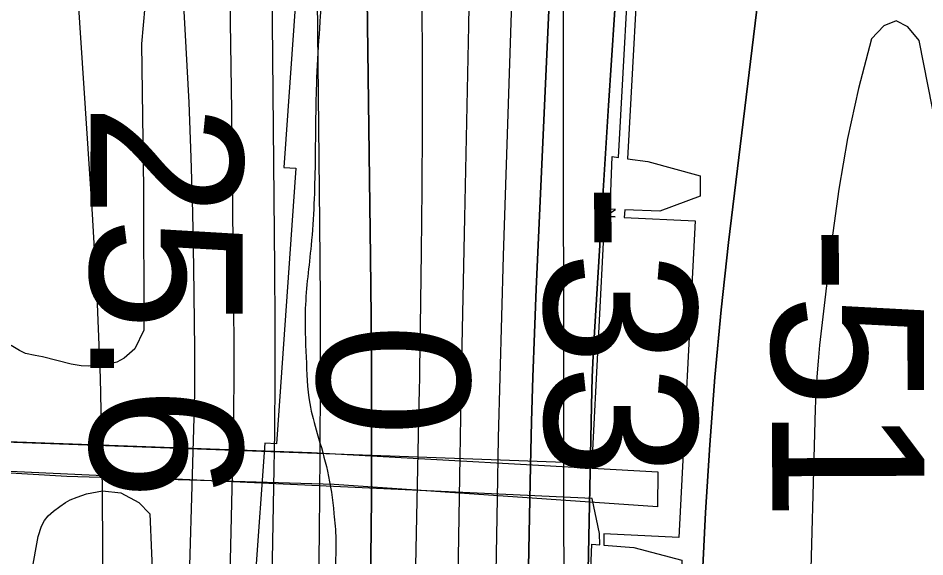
# Model space of a CAD drawing. Extents: x 3313447 to 3351316, y 703786 to 729172.
# Drawn here: x 3322595.8 to 3322994.8, y 718766.9 to 719004.2 of the extents above; entities that cross this region are included whole.
import ezdxf

# ---------------------------------------------------------------- set-up
doc = ezdxf.new("R2010")
doc.units = 0
for name, color, linetype in [('V-CHAN-DOCK', 7, 'Continuous'), ('V-GRID-MAJR', 7, 'Continuous'), ('V-RIVR-EDGE', 7, 'Continuous'), ('V-RIVR-RANG', 7, 'Continuous'), ('V-RRAP-RVMT', 7, 'Continuous'), ('V-SITE-VEGE', 7, 'Continuous'), ('V-TOPO-DPTH', 7, 'Continuous'), ('V-TOPO-MAJR', 7, 'Continuous'), ('V-TOPO-MINR', 7, 'Continuous'), ('V-TOPO-WATR', 7, 'Continuous'), ('V-UTIL-LINE', 7, 'Continuous')]:
    doc.layers.add(name, color=color, linetype=linetype)

msp = doc.modelspace()

# ---------------------------------------------------------------- linework, layer by layer
at = {"layer": 'V-CHAN-DOCK'}
for points in [[(3322476.578, 718821.711), (3322848.366, 718808.194), (3322853.977, 718916.898), (3322858.761, 718919.931), (3322856.298, 718920.027), (3322857.162, 718943.2390000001), (3322860.0270000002, 718942.8420000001), (3322866.062, 719052.148)], [(3322476.578, 718821.711), (3322848.366, 718808.194), (3322853.977, 718916.898), (3322858.579, 718916.662), (3322853.977, 718916.898), (3322858.761, 718919.931), (3322856.298, 718920.027), (3322857.162, 718943.2390000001), (3322860.0270000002, 718942.8420000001), (3322866.062, 719052.148)], [(3322870.0500000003, 719051.83), (3322864.002, 718942.2930000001), (3322872.852, 718941.068), (3322896.019, 718934.74), (3322895.951, 718925.8640000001), (3322878.144, 718919.1730000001), (3322862.759, 718919.775), (3322862.577, 718916.458), (3322893.7430000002, 718914.8640000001), (3322886.616, 718775.432), (3322853.529, 718777.1240000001), (3322853.629, 718772.156), (3322866.742, 718771.08), (3322887.867, 718765.452)], [(3322870.0500000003, 719051.83), (3322864.002, 718942.2930000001), (3322872.852, 718941.068), (3322896.019, 718934.74), (3322895.951, 718925.8640000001), (3322878.144, 718919.1730000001), (3322862.759, 718919.775), (3322862.577, 718916.458), (3322893.7430000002, 718914.8640000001), (3322886.616, 718775.432), (3322853.529, 718777.1240000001), (3322853.629, 718772.156), (3322866.742, 718771.08), (3322887.867, 718765.452), (3322887.788, 718755.208), (3322863.8510000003, 718750.617)], [(3322837.126, 718484.674), (3322842.486, 718577.442), (3322837.487, 718577.403), (3322837.392, 718589.402), (3322843.178, 718589.447), (3322846.49, 718646.779), (3322841.187, 718646.996), (3322842.041, 718668.8420000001), (3322847.739, 718668.404), (3322852.257, 718746.6190000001), (3322852.1750000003, 718750.707), (3322847.4620000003, 718750.7440000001), (3322848.316, 718772.59), (3322851.737, 718772.309), (3322851.6380000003, 718777.22), (3322848.366, 718792.631), (3322475.021, 718810.037)], [(3322837.126, 718484.674), (3322842.486, 718577.442), (3322837.487, 718577.403), (3322837.392, 718589.402), (3322843.178, 718589.447), (3322846.49, 718646.779), (3322841.187, 718646.996), (3322842.041, 718668.8420000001), (3322847.739, 718668.404), (3322852.257, 718746.6190000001), (3322852.1750000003, 718750.707), (3322847.4620000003, 718750.7440000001), (3322848.316, 718772.59), (3322851.737, 718772.309), (3322851.6380000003, 718777.22), (3322848.366, 718792.631), (3322475.021, 718810.037)]]:
    msp.add_lwpolyline(points, dxfattribs=at)
at = {"layer": 'V-GRID-MAJR'}
msp.add_spline([(3322840.097, 715233.372), (3322833.044, 721295.0380000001), (3322825.991, 727356.734), (3322825.989, 727358.642)], degree=3, dxfattribs=at)
at = {"layer": 'V-RIVR-EDGE'}
msp.add_spline([(3322665.987791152, 720960.1402431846), (3322668.3732157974, 720919.1004233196), (3322672.5026575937, 720912.8729515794), (3322675.3579080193, 720894.2141089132), (3322679.8598106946, 720870.9918699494), (3322684.329941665, 720834.9207038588), (3322683.025003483, 720810.0548873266), (3322682.564401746, 720791.40424381), (3322680.8255090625, 720758.6643032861), (3322677.4532877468, 720735.8760188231), (3322675.350133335, 720723.4466976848), (3322672.8242982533, 720707.7025492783), (3322671.0608081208, 720665.0150522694), (3322673.0614731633, 720635.9962213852), (3322673.3570670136, 720587.9153401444), (3322676.130325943, 720536.0979758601), (3322683.4844043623, 720492.9734496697), (3322690.849756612, 720454.4082202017), (3322696.575630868, 720423.3077576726), (3322695.3209124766, 720418.7515356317), (3322692.8227495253, 720414.1983882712), (3322691.552657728, 720403.4249434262), (3322696.041236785, 720374.8144446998), (3322700.1132845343, 720345.3760078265), (3322702.916265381, 720305.578607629), (3322702.837348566, 720273.6635305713), (3322704.7293748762, 720200.7096585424), (3322705.8580313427, 720154.2846535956), (3322707.7859289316, 720095.837634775), (3322709.313693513, 720043.1943821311), (3322705.9117502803, 720008.3861335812), (3322707.099850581, 719986.001056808), (3322709.0666941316, 719943.3043357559), (3322709.809566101, 719908.4858382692), (3322715.010270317, 719832.6223964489), (3322712.5039082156, 719824.7533969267), (3322711.2491898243, 719820.1971748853), (3322712.0351073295, 719802.7869012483), (3322714.4779260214, 719784.9580465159), (3322719.4240321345, 719773.7547467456), (3322723.1000464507, 719751.7780021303), (3322721.780759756, 719721.1094443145), (3322717.971509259, 719689.2035913), (3322713.3045986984, 719645.6943055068), (3322712.8573205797, 719632.4319217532), (3322714.0679685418, 719619.1654384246), (3322715.695147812, 719606.7268932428), (3322720.63715435, 719593.8656673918), (3322728.8929632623, 719580.1672793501), (3322732.598699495, 719570.2104988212), (3322732.1493715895, 719556.1191520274), (3322730.892603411, 719550.7339669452), (3322727.5654774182, 719546.1828693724), (3322730.8659561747, 719539.9574474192), (3322732.904542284, 719526.2744327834), (3322732.005886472, 719498.0917391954), (3322729.09631668, 719494.7830612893), (3322723.7060071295, 719493.967421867), (3322716.223816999, 719485.2817580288), (3322709.9871212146, 719477.42198255), (3322707.888066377, 719466.6505874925), (3322707.8316972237, 719443.8541038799), (3322712.306952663, 719409.8553453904), (3322714.2758460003, 719367.9875873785), (3322715.8692037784, 719341.8711520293), (3322716.274461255, 719338.1397934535), (3322724.1239877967, 719327.7582824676), (3322731.1230285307, 719308.6747093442), (3322731.8874232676, 719282.5603237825), (3322733.025303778, 719239.865652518), (3322737.09530174, 719209.5982526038), (3322740.7528679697, 719180.1608406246), (3322740.6585777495, 719142.0285407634), (3322737.651643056, 719099.3441184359), (3322733.4566080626, 719079.0447728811), (3322731.376001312, 719075.7340451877), (3322730.0577395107, 719045.4799688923), (3322729.5704905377, 719016.0528058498), (3322726.9759875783, 718972.5383955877), (3322726.482589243, 718940.6243434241), (3322724.734472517, 718904.1540692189), (3322722.178915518, 718876.3899567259), (3322722.5401025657, 718854.8358927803), (3322724.147808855, 718834.5221987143), (3322727.430864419, 718821.2505909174), (3322731.9491653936, 718804.6600562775), (3322734.8044158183, 718786.0012136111), (3322735.605706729, 718774.8081627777), (3322735.157403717, 718761.131297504), (3322730.527389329, 718732.5433464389), (3322722.952958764, 718686.5543457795), (3322716.2679599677, 718665.0177050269), (3322708.7611723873, 718646.3844847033), (3322707.0817235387, 718637.6844723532), (3322705.7993330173, 718621.9372492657), (3322707.803072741, 718594.161862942), (3322706.8787945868, 718555.6171313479), (3322708.020774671, 718514.5803861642), (3322710.393900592, 718468.5667880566), (3322714.0022719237, 718419.2342631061), (3322720.522262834, 718374.0393791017), (3322726.2583860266, 718347.0837317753), (3322729.134134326, 718336.7145195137), (3322728.7073540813, 718331.7417661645), (3322724.543065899, 718323.8768662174), (3322722.454259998, 718317.2502863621), (3322722.0315793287, 718313.9354590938), (3322722.4317123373, 718308.1316929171), (3322727.3880673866, 718301.0732083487), (3322727.3491214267, 718285.3229105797), (3322724.447750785, 718285.3300848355), (3322723.616737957, 718284.5031715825), (3322721.017110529, 718238.9163537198), (3322722.194961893, 718212.3864617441), (3322717.615167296, 718204.1081051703), (3322714.6932987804, 718195.8256490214), (3322714.2603691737, 718188.3660065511), (3322712.1572147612, 718175.9366854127), (3322712.0813726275, 718145.2650529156), (3322710.7733597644, 718119.1557918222), (3322712.3472445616, 718085.1642075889), (3322712.697157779, 718059.0508469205), (3322708.080467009, 718035.8511556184), (3322705.93939153, 718008.0860182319), (3322704.2158722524, 717981.563300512), (3322707.052674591, 717955.4437904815), (3322704.949520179, 717943.0144693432), (3322701.1751160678, 717925.2009880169), (3322701.1525684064, 717916.0823945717), (3322701.54860184, 717908.620702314), (3322708.558916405, 717894.0964259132), (3322710.1953197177, 717885.3882144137), (3322710.5708552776, 717869.6368917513), (3322705.4576914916, 717813.2797037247), (3322704.970442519, 717783.8525406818), (3322703.720848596, 717781.3687262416), (3322701.2298598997, 717779.7169495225), (3322702.80989406, 717748.2122544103), (3322704.3653307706, 717706.7600028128), (3322703.013247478, 717662.8280363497), (3322703.7776422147, 717636.7136507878), (3322704.9677923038, 717615.1575370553), (3322708.6438066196, 717593.1807924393), (3322715.2017185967, 717563.3217246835), (3322715.1760962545, 717552.9596866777), (3322711.404766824, 717536.3896499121), (3322706.8126735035, 717523.1375150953), (3322706.3869181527, 717518.5792432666), (3322706.7757773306, 717508.2161803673), (3322705.487237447, 717489.9820681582), (3322702.1261229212, 717474.8405092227)], degree=3, dxfattribs=at)
at = {"layer": 'V-RRAP-RVMT'}
for p, q in [((3322721.290000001, 719060.121999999), (3322712.712000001, 718938.471999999)), ((3322718.0480000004, 718938.1529999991), (3322709.4800000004, 718816.7549999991)), ((3322712.7120000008, 718938.471999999), (3322718.0480000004, 718938.1529999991)), ((3322704.4040000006, 718817.0349999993), (3322695.0750000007, 718688.1669999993)), ((3322709.4800000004, 718816.7549999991), (3322704.4040000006, 718817.0349999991))]:
    msp.add_line(p, q, dxfattribs=at)
at = {"layer": 'V-SITE-VEGE'}
for points in [[(3322653.779, 719034.064), (3322650.078, 718992.871), (3322651.0270000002, 718928.963), (3322651.106, 718866.794), (3322647.129, 718858.546), (3322642.523, 718854.456), (3322639.216, 718852.707), (3322634.62, 718851.563), (3322631.597, 718851.063), (3322626.7430000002, 718850.969), (3322623.598, 718851.1240000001), (3322619.145, 718851.817), (3322606.45, 718855.063), (3322603.308, 718855.612), (3322598.987, 718856.564), (3322596.3740000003, 718857.764), (3322592.722, 718860.023)], [(3322602.4560000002, 718763.691), (3322603.97, 718772.729), (3322604.647, 718775.871), (3322606.128, 718780.448), (3322607.4590000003, 718782.93), (3322609.049, 718785.015), (3322611.424, 718787.096), (3322614.1950000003, 718789.17), (3322616.7, 718790.858), (3322618.676, 718792.0210000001), (3322621.703, 718793.309), (3322625.91, 718794.718), (3322632.8710000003, 718795.976), (3322640.9930000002, 718795.1240000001), (3322648.96, 718790.866), (3322653.816, 718785.853), (3322655.256, 718751.317)]]:
    msp.add_lwpolyline(points, dxfattribs=at)
at = {"layer": 'V-TOPO-DPTH'}
for points in [[(3322842.663064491, 717436.2469395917), (3322845.125814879, 717487.6979062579), (3322847.390844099, 717539.1589083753), (3322863.2157893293, 717923.9447982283), (3322864.8645410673, 717966.2449866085), (3322866.392250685, 718008.5492860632), (3322867.7383971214, 718050.8597521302), (3322868.963501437, 718093.1743292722), (3322870.653624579, 718156.2271976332), (3322872.8808995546, 718230.0618698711), (3322875.4386660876, 718303.8839800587), (3322878.492169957, 718377.6872471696), (3322881.876165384, 718451.4779522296), (3322898.3686460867, 718786.5201441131), (3322900.1534983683, 718816.3052840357), (3322902.361037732, 718846.0545217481), (3322905.20260772, 718875.7499061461), (3322908.46686479, 718905.409388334), (3322934.324449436, 719119.3428836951), (3322943.5342747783, 719196.0541948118), (3322952.662504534, 719272.7751481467), (3322961.6683409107, 719349.5105648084), (3322970.5925817, 719426.2556236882), (3322983.5799811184, 719538.7240581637)], [(3322983.5799811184, 719538.7240581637), (3322970.5925817, 719426.2556236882), (3322961.6683409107, 719349.5105648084), (3322952.662504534, 719272.7751481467), (3322943.5342747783, 719196.0541948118), (3322934.324449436, 719119.3428836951), (3322908.46686479, 718905.409388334), (3322905.20260772, 718875.7499061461), (3322902.361037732, 718846.0545217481), (3322900.1534983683, 718816.3052840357), (3322898.3686460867, 718786.5201441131), (3322881.876165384, 718451.4779522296), (3322878.492169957, 718377.6872471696), (3322875.4386660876, 718303.8839800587), (3322872.8808995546, 718230.0618698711), (3322870.653624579, 718156.2271976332), (3322868.963501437, 718093.1743292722), (3322867.7383971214, 718050.8597521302), (3322866.392250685, 718008.5492860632), (3322864.8645410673, 717966.2449866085), (3322863.2157893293, 717923.9447982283), (3322847.390844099, 717539.1589083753), (3322845.125814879, 717487.6979062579), (3322842.663064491, 717436.2469395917)], [(3322796.9094276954, 719530.4796082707), (3322797.1247187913, 719310.4999455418), (3322796.944119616, 719233.0793629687), (3322796.4217255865, 719155.6622186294), (3322795.386639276, 719078.2502316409), (3322794.0097581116, 719000.8416828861), (3322792.2253282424, 718916.2708928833), (3322791.5087565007, 718881.1498586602), (3322790.8248068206, 718846.0282118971), (3322790.189790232, 718810.9056463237), (3322789.5873957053, 718775.7824682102), (3322779.9737592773, 718191.5125305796), (3322779.377844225, 718161.077211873), (3322778.6551576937, 718130.6453000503), (3322777.742313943, 718100.2184985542), (3322776.702698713, 718069.7951039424), (3322775.439473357, 718039.3808731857), (3322774.0049124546, 718008.975452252), (3322772.3133482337, 717978.5832460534), (3322770.4504484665, 717948.1998496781), (3322747.163416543, 717592.9838355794), (3322743.2480571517, 717532.2371130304), (3322739.421717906, 717471.484881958), (3322735.72890888, 717410.7243881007)], [(3322796.9094276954, 719530.4796082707), (3322797.1247187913, 719310.4999455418), (3322796.944119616, 719233.0793629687), (3322796.4217255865, 719155.6622186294), (3322795.386639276, 719078.2502316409), (3322794.0097581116, 719000.8416828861), (3322792.2253282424, 718916.2708928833), (3322791.5087565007, 718881.1498586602), (3322790.8248068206, 718846.0282118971), (3322790.189790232, 718810.9056463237), (3322789.5873957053, 718775.7824682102), (3322779.9737592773, 718191.5125305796), (3322779.377844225, 718161.077211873), (3322778.6551576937, 718130.6453000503), (3322777.742313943, 718100.2184985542), (3322776.702698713, 718069.7951039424), (3322775.439473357, 718039.3808731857), (3322774.0049124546, 718008.975452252), (3322772.3133482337, 717978.5832460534), (3322770.4504484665, 717948.1998496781), (3322747.163416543, 717592.9838355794), (3322743.2480571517, 717532.2371130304), (3322739.421717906, 717471.484881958), (3322735.72890888, 717410.7243881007)], [(3322836.2431728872, 718062.1285495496), (3322843.757132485, 718591.1045492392), (3322844.395928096, 718633.603727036), (3322845.0815206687, 718676.1021112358), (3322845.8373086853, 718718.5993050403), (3322846.639893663, 718761.095705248), (3322848.065264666, 718833.4050321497), (3322848.228915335, 718839.7446253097), (3322848.4440859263, 718846.0821546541), (3322848.736536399, 718852.4165882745), (3322849.0805067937, 718858.7489580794), (3322853.1372438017, 718925.870992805), (3322855.6229952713, 718965.7578441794), (3322858.2084225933, 719005.6380459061), (3322860.9433636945, 719045.5082731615), (3322863.7779806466, 719085.371850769), (3322896.0345077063, 719527.2877709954)], [(3322896.0345077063, 719527.2877709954), (3322863.7779806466, 719085.371850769), (3322860.9433636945, 719045.5082731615), (3322858.2084225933, 719005.6380459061), (3322855.6229952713, 718965.7578441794), (3322853.1372438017, 718925.870992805), (3322849.0805067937, 718858.7489580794), (3322848.736536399, 718852.4165882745), (3322848.4440859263, 718846.0821546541), (3322848.228915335, 718839.7446253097), (3322848.065264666, 718833.4050321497), (3322846.639893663, 718761.095705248), (3322845.8373086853, 718718.5993050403), (3322845.0815206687, 718676.1021112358), (3322844.395928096, 718633.603727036), (3322843.757132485, 718591.1045492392), (3322836.2431728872, 718062.1285495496)], [(3322692.750800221, 719524.0065602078), (3322697.9252505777, 719403.4280053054), (3322701.282588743, 719314.8081632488), (3322704.0465299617, 719226.1727986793), (3322705.9203757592, 719137.5141503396), (3322707.2008246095, 719048.8399794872), (3322708.658706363, 718894.0526514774), (3322708.7855374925, 718869.9982260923), (3322708.7794133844, 718845.9443857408), (3322708.573856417, 718821.8914229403), (3322708.235344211, 718797.8390451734), (3322698.117527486, 718242.5483166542)], [(3322699.6703186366, 717261.6423964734), (3322709.9907274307, 717526.2956241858), (3322713.1273402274, 717606.7718536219), (3322716.2617754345, 717687.2481678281), (3322719.39294426, 717767.7246091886), (3322722.521935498, 717848.2011353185), (3322726.9614073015, 717962.4424679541), (3322727.839351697, 717985.7994187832), (3322728.677726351, 718009.157739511), (3322729.4567463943, 718032.5181150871), (3322730.196196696, 718055.8798605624), (3322749.360406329, 718686.6862733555), (3322750.069456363, 718713.230752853), (3322750.648748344, 718739.7775880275), (3322751.033403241, 718766.3279567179), (3322751.2883000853, 718792.8806810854), (3322751.3707700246, 718819.4349101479), (3322751.3531190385, 718845.988789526), (3322751.1852866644, 718872.5421443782), (3322750.917333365, 718899.0951495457), (3322742.844170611, 719523.9745947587)], [(3322699.6703186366, 717261.6423964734), (3322709.9907274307, 717526.2956241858), (3322713.1273402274, 717606.7718536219), (3322716.2617754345, 717687.2481678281), (3322719.39294426, 717767.7246091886), (3322722.521935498, 717848.2011353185), (3322726.9614073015, 717962.4424679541), (3322727.839351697, 717985.7994187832), (3322728.677726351, 718009.157739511), (3322729.4567463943, 718032.5181150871), (3322730.196196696, 718055.8798605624), (3322749.360406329, 718686.6862733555), (3322750.069456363, 718713.230752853), (3322750.648748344, 718739.7775880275), (3322751.033403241, 718766.3279567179), (3322751.2883000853, 718792.8806810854), (3322751.3707700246, 718819.4349101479), (3322751.3531190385, 718845.988789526), (3322751.1852866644, 718872.5421443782), (3322750.917333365, 718899.0951495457), (3322742.844170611, 719523.9745947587)], [(3322814.761699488, 718479.8008328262), (3322821.272302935, 718807.1156940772), (3322821.7341080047, 718826.5859387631), (3322822.2951996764, 718846.052941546), (3322823.0052212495, 718865.5150814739), (3322823.814529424, 718884.9739794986), (3322846.535203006, 719385.1690621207), (3322848.023386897, 719417.668449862), (3322849.5274623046, 719450.1670962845), (3322851.0553749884, 719482.6646307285)], [(3322851.0553749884, 719482.6646307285), (3322849.5274623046, 719450.1670962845), (3322848.023386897, 719417.668449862), (3322846.535203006, 719385.1690621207), (3322823.814529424, 718884.9739794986), (3322823.0052212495, 718865.5150814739), (3322822.2951996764, 718846.052941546), (3322821.7341080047, 718826.5859387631), (3322821.272302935, 718807.1156940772), (3322814.761699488, 718479.8008328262)]]:
    msp.add_lwpolyline(points, dxfattribs=at)
at = {"layer": 'V-TOPO-MAJR'}
for points in [[(3322595.943525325, 719527.8557010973), (3322600.480927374, 719410.1753060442), (3322604.127031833, 719324.816859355), (3322608.245358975, 719239.4831681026), (3322613.072020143, 719154.1866100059), (3322618.370903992, 719068.9148073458), (3322628.3870937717, 718917.862915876), (3322630.401152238, 718881.8492996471), (3322631.918097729, 718845.8199028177), (3322632.689373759, 718809.7668350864), (3322632.9635368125, 718773.6979867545), (3322632.7450337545, 718694.0973622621), (3322632.0767109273, 718618.2269164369), (3322630.7952233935, 718542.3705483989), (3322628.5939888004, 718466.535297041)], [(3323009.846791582, 718905.6984623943), (3322992.362976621, 718994.2989942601), (3322987.3267086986, 719000.3294543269), (3322982.1576756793, 719003.0341211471), (3322976.789495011, 719000.7500980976), (3322971.288549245, 718995.1402818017), (3322965.677865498, 718973.2130633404), (3322960.779910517, 718951.1455854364)], [(3322960.779910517, 718951.1455854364), (3322956.9510486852, 718928.8677183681), (3322953.83491562, 718906.4495918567), (3322948.536112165, 718860.1668063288), (3322947.8275950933, 718853.1742080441), (3322947.240632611, 718846.1730096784), (3322946.8360020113, 718839.158911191), (3322946.5529260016, 718832.1362126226), (3322944.039631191, 718740.012250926), (3322943.9740678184, 718688.217331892), (3322945.696864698, 718636.5285889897), (3322950.1022019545, 718584.9991102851), (3322956.2958994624, 718533.5758077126), (3322963.288266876, 718525.2301497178), (3322970.2188751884, 718521.7038510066), (3322977.056844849, 718525.4065912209), (3322983.8330554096, 718533.9286907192), (3323014.3074799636, 718786.1340794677)]]:
    msp.add_lwpolyline(points, dxfattribs=at)
at = {"layer": 'V-TOPO-MINR'}
for points in [[(3322768.3770452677, 719559.2459195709), (3322773.4370242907, 719011.7802055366), (3322773.5953994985, 718984.1512474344), (3322773.624470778, 718956.5226071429), (3322773.4595861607, 718928.8944435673), (3322773.1653976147, 718901.2665978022), (3322772.5441982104, 718857.3932903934), (3322772.458541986, 718851.7024237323), (3322772.366114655, 718846.0116730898), (3322772.263530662, 718840.3210964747), (3322772.154175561, 718834.6306358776), (3322769.8526049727, 718720.1816324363), (3322768.480786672, 718657.2695032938), (3322766.966839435, 718594.361035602), (3322765.239698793, 718531.458060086), (3322763.370429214, 718468.5587460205)], [(3322842.663064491, 717436.2469395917), (3322845.125814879, 717487.6979062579), (3322847.390844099, 717539.1589083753), (3322863.2157893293, 717923.9447982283), (3322864.8645410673, 717966.2449866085), (3322866.392250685, 718008.5492860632), (3322867.7383971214, 718050.8597521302), (3322868.963501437, 718093.1743292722), (3322870.653624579, 718156.2271976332), (3322872.8808995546, 718230.0618698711), (3322875.4386660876, 718303.8839800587), (3322878.492169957, 718377.6872471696), (3322881.876165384, 718451.4779522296), (3322898.3686460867, 718786.5201441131), (3322900.1534983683, 718816.3052840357), (3322902.361037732, 718846.0545217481), (3322905.20260772, 718875.7499061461), (3322908.46686479, 718905.409388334), (3322934.324449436, 719119.3428836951), (3322943.5342747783, 719196.0541948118), (3322952.662504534, 719272.7751481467), (3322961.6683409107, 719349.5105648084), (3322970.5925817, 719426.2556236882), (3322983.5799811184, 719538.7240581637)], [(3322796.9094276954, 719530.4796082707), (3322797.1247187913, 719310.4999455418), (3322796.944119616, 719233.0793629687), (3322796.4217255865, 719155.6622186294), (3322795.386639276, 719078.2502316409), (3322794.0097581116, 719000.8416828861), (3322792.2253282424, 718916.2708928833), (3322791.5087565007, 718881.1498586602), (3322790.8248068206, 718846.0282118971), (3322790.189790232, 718810.9056463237), (3322789.5873957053, 718775.7824682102), (3322779.9737592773, 718191.5125305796), (3322779.377844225, 718161.077211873), (3322778.6551576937, 718130.6453000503), (3322777.742313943, 718100.2184985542), (3322776.702698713, 718069.7951039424), (3322775.439473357, 718039.3808731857), (3322774.0049124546, 718008.975452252), (3322772.3133482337, 717978.5832460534), (3322770.4504484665, 717948.1998496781), (3322747.163416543, 717592.9838355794), (3322743.2480571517, 717532.2371130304), (3322739.421717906, 717471.484881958), (3322735.72890888, 717410.7243881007)], [(3322896.0345077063, 719527.2877709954), (3322863.7779806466, 719085.371850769), (3322860.9433636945, 719045.5082731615), (3322858.2084225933, 719005.6380459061), (3322855.6229952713, 718965.7578441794), (3322853.1372438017, 718925.870992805), (3322849.0805067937, 718858.7489580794), (3322848.736536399, 718852.4165882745), (3322848.4440859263, 718846.0821546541), (3322848.228915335, 718839.7446253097), (3322848.065264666, 718833.4050321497), (3322846.639893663, 718761.095705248), (3322845.8373086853, 718718.5993050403), (3322845.0815206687, 718676.1021112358), (3322844.395928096, 718633.603727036), (3322843.757132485, 718591.1045492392), (3322836.2431728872, 718062.1285495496)], [(3322692.750800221, 719524.0065602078), (3322697.9252505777, 719403.4280053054), (3322701.282588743, 719314.8081632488), (3322704.0465299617, 719226.1727986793), (3322705.9203757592, 719137.5141503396), (3322707.2008246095, 719048.8399794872), (3322708.658706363, 718894.0526514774), (3322708.7855374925, 718869.9982260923), (3322708.7794133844, 718845.9443857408), (3322708.573856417, 718821.8914229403), (3322708.235344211, 718797.8390451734), (3322698.117527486, 718242.5483166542)], [(3322667.8419721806, 719516.752890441), (3322682.9419565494, 719198.0399679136), (3322685.3960036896, 719139.3861149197), (3322687.417624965, 719080.719753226), (3322688.7906074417, 719022.0346284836), (3322689.7311640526, 718963.3369950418), (3322690.648997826, 718875.8847827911), (3322690.730280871, 718860.904357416), (3322690.7103272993, 718845.9245800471), (3322690.538518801, 718830.9457746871), (3322690.2654736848, 718815.9676173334), (3322679.0891230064, 718336.3109012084), (3322677.8083408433, 718281.8262986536), (3322676.512565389, 718227.3420557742), (3322675.194299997, 718172.8583524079), (3322673.861041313, 718118.3750087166), (3322671.4399021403, 718020.2636321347), (3322671.3194026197, 718014.8360258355), (3322671.2168148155, 718009.408125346), (3322671.141094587, 718003.9797835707), (3322671.0832860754, 717998.551147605), (3322664.8116289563, 717231.255973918)], [(3322826.506267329, 719488.7429258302), (3322825.8878150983, 719442.9983429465), (3322825.062819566, 719397.2581852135), (3322823.928009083, 719351.5246652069), (3322822.586655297, 719305.7955703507), (3322809.2907081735, 718899.4756145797), (3322808.475378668, 718872.7595851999), (3322807.7385073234, 718846.0415648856), (3322807.119323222, 718819.3205581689), (3322806.5785972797, 718792.5975605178), (3322796.1412487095, 718213.7542523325)], [(3322719.6690209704, 719480.1593166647), (3322721.3804101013, 719429.9486917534), (3322722.8149265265, 719379.7313032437), (3322723.8341338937, 719329.5037693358), (3322724.576468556, 719279.2694718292), (3322728.46208098, 718914.1488804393), (3322728.704605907, 718880.0570778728), (3322728.7867741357, 718845.9654545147), (3322728.6284073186, 718811.8740999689), (3322728.309683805, 718777.7829246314), (3322726.6750700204, 718650.8465604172), (3322725.151505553, 718553.2932203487), (3322723.271628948, 718455.7477236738)], [(3322851.0553749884, 719482.6646307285), (3322849.5274623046, 719450.1670962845), (3322848.023386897, 719417.668449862), (3322846.535203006, 719385.1690621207), (3322823.814529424, 718884.9739794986), (3322823.0052212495, 718865.5150814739), (3322822.2951996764, 718846.052941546), (3322821.7341080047, 718826.5859387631), (3322821.272302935, 718807.1156940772), (3322814.761699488, 718479.8008328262)], [(3322640.742268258, 719464.8277814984), (3322645.111111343, 719404.178960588), (3322648.5634406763, 719354.5402262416), (3322651.8519964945, 719304.8910510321), (3322654.894892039, 719255.2262145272), (3322657.7740140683, 719205.5509371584), (3322669.6649705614, 718991.2118193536), (3322670.8513250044, 718967.0120590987), (3322671.82990695, 718942.8052385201), (3322672.4968301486, 718918.5878274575), (3322672.9559808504, 718894.3633560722), (3322673.405282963, 718858.4653464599), (3322673.445643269, 718852.1848802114), (3322673.435020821, 718845.9048106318), (3322673.3479242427, 718839.6253360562), (3322673.209844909, 718833.3462581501), (3322670.2480737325, 718727.8828627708), (3322668.489888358, 718668.8757969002), (3322666.5970796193, 718609.8732804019), (3322664.5023358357, 718550.8775879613), (3322662.2729686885, 718491.8864448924), (3322644.749568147, 718048.3173578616)]]:
    msp.add_lwpolyline(points, dxfattribs=at)
at = {"layer": 'V-TOPO-WATR'}
msp.add_lwpolyline([(3322742.844170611, 719523.9745947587), (3322750.917333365, 718899.0951495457), (3322751.1852866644, 718872.5421443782), (3322751.3531190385, 718845.988789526), (3322751.3707700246, 718819.4349101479), (3322751.2883000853, 718792.8806810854), (3322751.033403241, 718766.3279567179), (3322750.648748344, 718739.7775880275), (3322750.069456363, 718713.230752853), (3322749.360406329, 718686.6862733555), (3322730.196196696, 718055.8798605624), (3322729.4567463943, 718032.5181150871), (3322728.677726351, 718009.157739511), (3322727.839351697, 717985.7994187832), (3322726.9614073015, 717962.4424679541), (3322722.521935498, 717848.2011353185), (3322719.39294426, 717767.7246091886), (3322716.2617754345, 717687.2481678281), (3322713.1273402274, 717606.7718536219), (3322709.9907274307, 717526.2956241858), (3322699.6703186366, 717261.6423964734)], dxfattribs=at)
at = {"layer": 'V-UTIL-LINE'}
for points in [[(3322066.648, 718843.4890000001), (3322304.556, 718832.27), (3322534.432, 718819.7760000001), (3322724.906, 718812.939), (3322877.265, 718804.393)], [(3322877.265, 718804.393), (3322877.144, 718789.019), (3322734.825, 718798.823), (3322617.191, 718802.417), (3322406.702, 718814.758), (3322065.89, 718832.131)]]:
    msp.add_lwpolyline(points, dxfattribs=at)

# ---------------------------------------------------------------- texts
at = {"layer": 'V-RIVR-RANG'}
for s, height, rotation, p in [('25.6', 67, 269.91832571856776, (3322627.672872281, 718966.4838753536)), ('-33', 67.00000000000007, 270.20197222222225, (3322827.2008691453, 718931.182168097)), ('-51', 67.00000000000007, 270.20197222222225, (3322927.2668879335, 718912.5589380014)), ('0', 67, 269.91832571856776, (3322727.5348752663, 718869.7828870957))]:
    msp.add_text(s, height=height, rotation=rotation, dxfattribs=at).set_placement(p)

doc.saveas('drawing.dxf')
